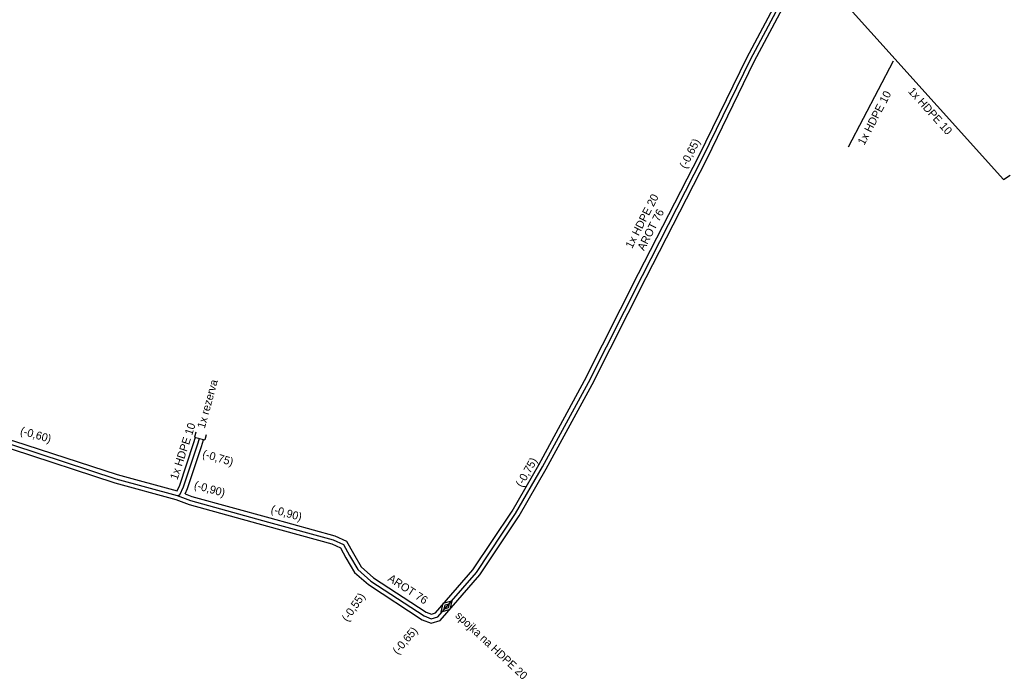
# Model space of a CAD drawing. Extents: x -651943 to -618711, y -1138561 to -1100552.
# Drawn here: x -635021.9 to -634929.2, y -1115495.2 to -1115433.5 of the extents above; entities that cross this region are included whole.
import ezdxf

# ---------------------------------------------------------------- set-up
doc = ezdxf.new("R2010")
doc.units = 0
for name, color, linetype in [('KT optika', 7, 'Continuous'), ('KT trasa', 7, 'Continuous'), ('KT zařízení', 7, 'Continuous')]:
    doc.layers.add(name, color=color, linetype=linetype)

# ---------------------------------------------------------------- blocks, each defined once
blk = doc.blocks.new('TVSPO_1')
at = {"layer": 'KT zařízení'}
for p, q in [((-0.074, 0.0016), (-0.0005, 0.0439)), ((-0.0005, -0.0409), (-0.074, 0.0016)), ((-0.0353, -0.0001), (0, 0.0203)), ((-0.0005, 0.0439), (0.0728, 0.0015)), ((0.0728, 0.0015), (-0.0005, -0.0409)), ((0, 0.0203), (0.0353, 0.0001)), ((0.0353, 0.0001), (0, -0.0204)), ((0, -0.0204), (-0.0353, -0.0001))]:
    blk.add_line(p, q, dxfattribs=at)
blk = doc.blocks.new('TVREZ')
at = {"layer": 'KT zařízení'}
for p, q in [((-0.05, 0.05), (0, 0.05)), ((0, -0.05), (0, 0.05)), ((-0.05, -0.05), (0, -0.05))]:
    blk.add_line(p, q, dxfattribs=at)

msp = doc.modelspace()

# ---------------------------------------------------------------- linework, layer by layer
at = {"layer": 'KT optika'}
for points in [[(-635007.19, -1115478.02), (-635005.95, -1115478.49), (-634998.63, -1115480.52), (-634992.57, -1115482.17), (-634991.61, -1115482.62), (-634991.04, -1115483.66), (-634990.26, -1115484.97), (-634989.04, -1115486.06), (-634984.06, -1115489.31), (-634983.39, -1115489.57), (-634982.78, -1115489.38), (-634979.17, -1115485.23), (-634975.49, -1115479.72), (-634972.97, -1115475.35), (-634968.67, -1115467.44), (-634963.61, -1115457.43), (-634957.941, -1115446.361), (-634953.49, -1115437.21), (-634948.43, -1115427.7), (-634948.36, -1115427.19), (-634948.38, -1115426.39), (-634947.891, -1115425.5)], [(-634948.43, -1115427.7), (-634929.79, -1115448.452), (-634929.161, -1115448.033)], [(-634944.32, -1115445.391), (-634940.103, -1115437.319)], [(-635033.33, -1115470.49), (-635022.63, -1115473.28), (-635012.93, -1115476.46), (-635007.19, -1115478.02), (-635006.94, -1115477.98), (-635006.59, -1115477.22), (-635005.3, -1115473.3), (-635005.1, -1115472.7)]]:
    msp.add_lwpolyline(points, dxfattribs=at)
at = {"layer": 'KT trasa'}
for points in [[(-635007.19, -1115478.02), (-635005.95, -1115478.49), (-634998.63, -1115480.52), (-634992.57, -1115482.17), (-634991.61, -1115482.62), (-634991.04, -1115483.66), (-634990.26, -1115484.97), (-634989.04, -1115486.06), (-634984.06, -1115489.31), (-634983.39, -1115489.57), (-634982.78, -1115489.38), (-634979.17, -1115485.23), (-634975.49, -1115479.72), (-634972.97, -1115475.35), (-634968.67, -1115467.44), (-634963.61, -1115457.43), (-634957.941, -1115446.361), (-634953.49, -1115437.21), (-634948.43, -1115427.7), (-634948.36, -1115427.19), (-634948.38, -1115426.39), (-634947.891, -1115425.5)], [(-634948.43, -1115427.7), (-634929.79, -1115448.452), (-634929.161, -1115448.033)], [(-634944.32, -1115445.391), (-634940.103, -1115437.319)], [(-635033.33, -1115470.49), (-635022.63, -1115473.28), (-635012.93, -1115476.46), (-635007.19, -1115478.02), (-635006.94, -1115477.98), (-635006.59, -1115477.22), (-635005.3, -1115473.3), (-635005.1, -1115472.7)]]:
    msp.add_lwpolyline(points, dxfattribs=at)
at = {"layer": 'KT zařízení'}
for points in [[(-635006.45, -1115477.872), (-635005.825, -1115478.109), (-634998.524, -1115480.134), (-634992.432, -1115481.793), (-634991.322, -1115482.313), (-634990.693, -1115483.461), (-634989.948, -1115484.713), (-634988.796, -1115485.742), (-634983.876, -1115488.952), (-634983.376, -1115489.147), (-634983.007, -1115489.032), (-634979.488, -1115484.987), (-634975.83, -1115479.509), (-634973.319, -1115475.155), (-634969.024, -1115467.254), (-634963.967, -1115457.249), (-634958.299, -1115446.182), (-634953.847, -1115437.029), (-634948.817, -1115427.575), (-634948.761, -1115427.168), (-634948.783, -1115426.292), (-634948.266, -1115425.353)], [(-635007.31, -1115478.402), (-635006.075, -1115478.871), (-634998.736, -1115480.906), (-634992.708, -1115482.547), (-634991.898, -1115482.927), (-634991.387, -1115483.859), (-634990.572, -1115485.227), (-634989.284, -1115486.378), (-634984.244, -1115489.668), (-634983.404, -1115489.993), (-634982.553, -1115489.728), (-634978.852, -1115485.473), (-634975.15, -1115479.931), (-634972.621, -1115475.545), (-634968.316, -1115467.626), (-634963.253, -1115457.611), (-634957.583, -1115446.54), (-634953.133, -1115437.391), (-634948.043, -1115427.825), (-634947.959, -1115427.212), (-634947.977, -1115426.488), (-634947.573, -1115425.753)], [(-635033.337, -1115470.902), (-635022.743, -1115473.664), (-635013.045, -1115476.843), (-635007.31, -1115478.402)], [(-635032.726, -1115470.234), (-635022.517, -1115472.896), (-635012.815, -1115476.077), (-635007.206, -1115477.601), (-635006.963, -1115477.073), (-635005.68, -1115473.174), (-635005.479, -1115472.574)], [(-635006.45, -1115477.872), (-635006.217, -1115477.367), (-635004.92, -1115473.426), (-635004.721, -1115472.826)]]:
    msp.add_lwpolyline(points, dxfattribs=at)

# ---------------------------------------------------------------- block references
for name, p, xscale, yscale, rotation in [('TVREZ', (-635005.1, -1115472.7), 10.000010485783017, 10.000010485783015, -105.21889504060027), ('TVSPO_1', (-634981.947, -1115488.423), 9.999997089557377, 9.999997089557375, 46.77330488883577)]:
    msp.add_blockref(name, p, dxfattribs=dict(at, xscale=xscale, yscale=yscale, rotation=rotation))

# ---------------------------------------------------------------- texts
for s, height, rotation, p in [('1x HDPE 10', 0.75, 62.41639, (-634942.833, -1115445.28)), ('1x HDPE 10', 0.75, 311.93103, (-634938.771, -1115440.22)), ('(-0,65)', 0.75, 62.8806, (-634959.527, -1115447.484)), ('1x HDPE 20', 0.75, 62.8806, (-634964.585, -1115454.957)), ('AROT 76', 0.75, 62.8806, (-634963.464, -1115455.17)), ('1x rezerva', 0.75, 74.65623, (-635004.617, -1115471.807)), ('(-0,60)', 0.75, 344.00472, (-635021.96, -1115472.287)), ('1x HDPE 10', 0.75, 71.78576, (-635007.181, -1115476.623)), ('(-0,75)', 0.75, 343.75003, (-635004.896, -1115474.441)), ('(-0,75)', 0.75, 60.02747, (-634974.894, -1115477.313)), ('(-0,90)', 0.75, 344.49815, (-635005.672, -1115477.366)), ('(-0,90)', 0.75, 344.49815, (-634998.481, -1115479.627)), ('AROT 76', 0.75, 326.878, (-634987.533, -1115485.969)), ('(-0,55)', 0.75, 55.15467, (-634991.231, -1115489.907)), ('spojka na HDPE 20', 0.74999, 316.84761, (-634981.199, -1115489.348)), ('(-0,65)', 0.75, 49.54272, (-634986.528, -1115492.977))]:
    msp.add_text(s, height=height, rotation=rotation, dxfattribs=at).set_placement(p)

doc.saveas('drawing.dxf')
